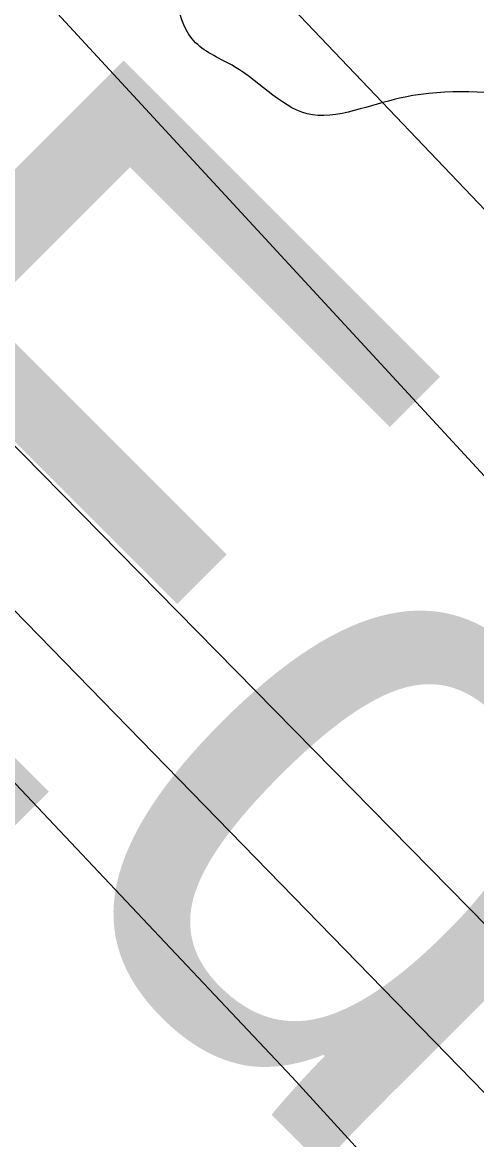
# Model space of a CAD drawing. Extents: x 3329332 to 3367211, y 631066 to 656469.
# Drawn here: x 3350276.4 to 3350335.2, y 642269.7 to 642414.4 of the extents above; entities that cross this region are included whole.
import ezdxf

# ---------------------------------------------------------------- set-up
doc = ezdxf.new("R2010")
doc.units = 0
for name, color, linetype in [('V-RIVR-EDGE', 7, 'Continuous'), ('V-RIVR-IDEN', 7, 'Continuous'), ('V-TOPO-DPTH', 7, 'Continuous'), ('V-TOPO-MINR', 7, 'Continuous'), ('V-TOPO-WATR', 7, 'Continuous')]:
    doc.layers.add(name, color=color, linetype=linetype)

msp = doc.modelspace()

# ---------------------------------------------------------------- linework, layer by layer
at = {"layer": 'V-RIVR-EDGE'}
msp.add_spline([(3351880.42, 640440.17), (3351876.56, 640444.83), (3351875.03, 640453.75), (3351871.17, 640463.46), (3351865.76, 640470.06), (3351847.23, 640503.46), (3351818.65, 640553.56), (3351810.16, 640569.09), (3351795.85, 640585.8), (3351792.76, 640587.75), (3351786.18, 640593.97), (3351758.32, 640620.8), (3351741.3, 640637.51), (3351732.8, 640648.78), (3351730.49, 640655.38), (3351728.17, 640658.88), (3351720.05, 640667.43), (3351711.55, 640681.02), (3351709.62, 640686.46), (3351709.64, 640692.27), (3351709.27, 640701.97), (3351709.29, 640708.17), (3351711.63, 640715.54), (3351715.92, 640722.89), (3351717.5, 640736.07), (3351718.73, 640762.05), (3351717.22, 640778.35), (3351714.53, 640790.37), (3351713.37, 640790.76), (3351699.41, 640791.96), (3351689.73, 640796.25), (3351681.22, 640805.97), (3351671.17, 640818.02), (3351661.91, 640838.2), (3351651.08, 640851.42), (3351642.96, 640859.58), (3351631.34, 640865.04), (3351621.66, 640871.65), (3351610.83, 640881.38), (3351596.9, 640895.37), (3351584.51, 640905.1), (3351577.55, 640911.71), (3351552.78, 640932.32), (3351530.73, 640953.71), (3351519.12, 640964.21), (3351513.32, 640971.98), (3351507.16, 640987.12), (3351502.9, 640991), (3351492.83, 640996.85), (3351483.55, 641008.11), (3351471.59, 641031.02), (3351466.18, 641038.02), (3351459.21, 641043.85), (3351454.56, 641046.97), (3351449.54, 641056.29), (3351444.54, 641069.48), (3351431.43, 641103.26), (3351426.44, 641123.05), (3351423.74, 641129.26), (3351417.17, 641135.48), (3351410.99, 641147.13), (3351408.29, 641152.56), (3351407.13, 641154.12), (3351401.31, 641154.13), (3351396.67, 641158.8), (3351396.29, 641162.29), (3351398.23, 641164.61), (3351403.29, 641168.48), (3351403.3, 641173.52), (3351399.46, 641188.65), (3351394.81, 641192.15), (3351390.17, 641195.65), (3351385.92, 641202.65), (3351374.34, 641223.62), (3351352.32, 641258.18), (3351324.49, 641295.48), (3351308.25, 641315.3), (3351293.94, 641329.3), (3351280.79, 641344.84), (3351262.62, 641366.99), (3351248.71, 641387.97), (3351231.7, 641409.34), (3351211.2, 641433.04), (3351185.66, 641452.89), (3351174.05, 641464.94), (3351148.52, 641492.15), (3351129.58, 641514.3), (3351119.52, 641526.73), (3351108.7, 641542.27), (3351088.97, 641561.32), (3351069.24, 641578.05), (3351042.55, 641607.59), (3351001.95, 641654.61), (3350991.13, 641669.76), (3350979.14, 641682.98), (3350968.7, 641697.74), (3350957.9, 641718.32), (3350945.94, 641745.11), (3350930.11, 641774.23), (3350917.74, 641788.22), (3350908.85, 641801.43), (3350900.74, 641814.64), (3350886.81, 641828.24), (3350867.48, 641850.4), (3350846.19, 641865.96), (3350833.81, 641880.34), (3350825.7, 641891.22), (3350823.78, 641901.31), (3350821.87, 641913.33), (3350814.53, 641925.76), (3350807.19, 641935.09), (3350774.28, 641956.11), (3350737.11, 641982.18), (3350728.22, 641990.74), (3350716.62, 642008.22), (3350699.61, 642028.04), (3350681.44, 642049.41), (3350672.55, 642061.45), (3350665.99, 642076.98), (3350661.76, 642090.95), (3350651.31, 642098.74), (3350621.11, 642117.43), (3350608.73, 642131.03), (3350602.16, 642140.35), (3350596.36, 642145.02), (3350579.69, 642150.49), (3350575.44, 642153.6), (3350553.39, 642176.15), (3350549.13, 642181.2), (3350546.44, 642189.35), (3350542.19, 642195.18), (3350532.13, 642204.9), (3350519.75, 642218.89), (3350511.24, 642226.28), (3350489.16, 642235.64), (3350466.31, 642247.72), (3350456.25, 642257.05), (3350446.2, 642269.49), (3350443.51, 642279.19), (3350448.18, 642287.71), (3350448.6, 642298.96), (3350443.19, 642308.28), (3350431.97, 642318.77), (3350419.19, 642325.4), (3350405.63, 642329.7), (3350394, 642331.67), (3350385.08, 642332.08), (3350382.37, 642334.8), (3350380.44, 642339.46), (3350380.07, 642346.82), (3350385.13, 642354.57), (3350386.7, 642361.93), (3350384.01, 642369.31), (3350373.59, 642391.44), (3350360.43, 642400.39), (3350342.6, 642404.7), (3350325.92, 642404.74), (3350320.1, 642403.2), (3350313.9, 642402.44), (3350303.83, 642408.67), (3350298.79, 642411.79), (3350296.48, 642416.84), (3350298.44, 642426.14), (3350307.02, 642442.79), (3350316.75, 642460.61), (3350320.25, 642463.7), (3350322.2, 642467.19), (3350321.45, 642477.27), (3350312.94, 642488.15), (3350302.1, 642494.38), (3350278.07, 642501.03), (3350262.19, 642505.73), (3350248.64, 642515.46), (3350230.85, 642536.44), (3350216.17, 642559.36)], degree=3, dxfattribs=at)
at = {"layer": 'V-TOPO-DPTH'}
for points in [[(3350618.53, 642093.94), (3350175.6, 642558.71), (3350162.28, 642571.76), (3350148.7, 642584.52), (3350134.71, 642596.85), (3350120.47, 642608.88), (3349361.32, 643078.02)], [(3349361.32, 643078.02), (3350120.47, 642608.88), (3350134.71, 642596.85), (3350148.7, 642584.52), (3350162.28, 642571.76), (3350175.6, 642558.71), (3350618.53, 642093.94)], [(3349352.91, 643048.8), (3350048.09, 642577.87), (3350074.83, 642556.17), (3350100.96, 642533.79), (3350126.19, 642510.39), (3350150.8, 642486.31), (3350622.83, 642005.88), (3350643.71, 641984.13), (3350664.24, 641962.05), (3350684.25, 641939.51), (3350703.91, 641916.64), (3350723.18, 641893.44), (3350742.27, 641870.09), (3350761.1, 641846.53), (3350779.75, 641822.83), (3350865.7, 641712.37), (3350927.37, 641633.48), (3351113.97, 641398.04), (3351260.01, 641215.87), (3351265.01, 641209.56), (3351269.96, 641203.19)], [(3349352.91, 643048.8), (3350048.09, 642577.87), (3350074.83, 642556.17), (3350100.96, 642533.79), (3350126.19, 642510.39), (3350150.8, 642486.31), (3350622.83, 642005.88), (3350643.71, 641984.13), (3350664.24, 641962.05), (3350684.25, 641939.51), (3350703.91, 641916.64), (3350723.18, 641893.44), (3350742.27, 641870.09), (3350761.1, 641846.53), (3350779.75, 641822.83), (3350865.7, 641712.37), (3350927.37, 641633.48), (3351113.97, 641398.04), (3351260.01, 641215.87), (3351265.01, 641209.56), (3351269.96, 641203.19)], [(3351189.47, 641201.7), (3350850.61, 641634.21), (3350824.56, 641666.49), (3350798.35, 641698.65), (3350771.25, 641731.66), (3350758.5, 641747.24), (3350745.78, 641762.84), (3350733.12, 641778.49), (3350720.49, 641794.16), (3350704.58, 641813.94), (3350699.92, 641819.73), (3350695.24, 641825.51), (3350690.55, 641831.28), (3350685.84, 641837.03), (3350527.64, 642030.05), (3350457.08, 642114.01), (3350385.18, 642196.79), (3350311.27, 642277.77), (3350236.02, 642357.56), (3350112.21, 642485.67), (3350097.57, 642500.19), (3350082.54, 642514.28), (3350066.94, 642527.72), (3349333.19, 643026.35)], [(3349333.19, 643026.35), (3350066.94, 642527.72), (3350082.54, 642514.28), (3350097.57, 642500.19), (3350112.21, 642485.67), (3350236.02, 642357.56), (3350311.27, 642277.77), (3350385.18, 642196.79), (3350457.08, 642114.01), (3350527.64, 642030.05), (3350685.84, 641837.03), (3350690.55, 641831.28), (3350695.24, 641825.51), (3350699.92, 641819.73), (3350704.58, 641813.94), (3350720.49, 641794.16), (3350733.12, 641778.49), (3350745.78, 641762.84), (3350758.5, 641747.24), (3350771.25, 641731.66), (3350798.35, 641698.65), (3350824.56, 641666.49), (3350850.61, 641634.21), (3351189.47, 641201.7)]]:
    msp.add_lwpolyline(points, dxfattribs=at)
at = {"layer": 'V-TOPO-MINR'}
for points in [[(3350757.65, 641898.68), (3350149.19, 642558.38), (3350142.66, 642564.79), (3350136, 642571.06), (3350129.14, 642577.11), (3349362.3, 643059.49)], [(3351269.96, 641203.19), (3351265.01, 641209.56), (3351260.01, 641215.87), (3351113.97, 641398.04), (3350927.37, 641633.48), (3350865.7, 641712.37), (3350779.75, 641822.83), (3350761.1, 641846.53), (3350742.27, 641870.09), (3350723.18, 641893.44), (3350703.91, 641916.64), (3350684.25, 641939.51), (3350664.24, 641962.05), (3350643.71, 641984.13), (3350622.83, 642005.88), (3350150.8, 642486.31), (3350126.19, 642510.39), (3350100.96, 642533.79), (3350074.83, 642556.17), (3350048.09, 642577.87), (3349352.91, 643048.8)], [(3351189.47, 641201.7), (3350850.61, 641634.21), (3350824.56, 641666.49), (3350798.35, 641698.65), (3350771.25, 641731.66), (3350758.5, 641747.24), (3350745.78, 641762.84), (3350733.12, 641778.49), (3350720.49, 641794.16), (3350704.58, 641813.94), (3350699.92, 641819.73), (3350695.24, 641825.51), (3350690.55, 641831.28), (3350685.84, 641837.03), (3350527.64, 642030.05), (3350457.08, 642114.01), (3350385.18, 642196.79), (3350311.27, 642277.77), (3350236.02, 642357.56), (3350112.21, 642485.67), (3350097.57, 642500.19), (3350082.54, 642514.28), (3350066.94, 642527.72), (3349333.19, 643026.35)], [(3351258.18, 641193.5), (3350873.49, 641654.12), (3350834.47, 641702.25), (3350795.69, 641750.57), (3350747.64, 641810.88), (3350733, 641829.14), (3350718.29, 641847.35), (3350703.48, 641865.47), (3350688.59, 641883.54), (3350618.93, 641967.58), (3350568.47, 642027), (3350517.07, 642085.58), (3350464.29, 642142.9), (3350410.57, 642199.39), (3350131.46, 642485.94), (3350111.85, 642505.26), (3350091.74, 642524.02), (3350070.88, 642541.94), (3350049.52, 642559.31), (3349371.33, 643017.74)]]:
    msp.add_lwpolyline(points, dxfattribs=at)
at = {"layer": 'V-TOPO-WATR'}
msp.add_lwpolyline([(3350618.53, 642093.94), (3350175.6, 642558.71), (3350162.28, 642571.76), (3350148.7, 642584.52), (3350134.71, 642596.85), (3350120.47, 642608.88), (3349361.32, 643078.02)], dxfattribs=at)

# ---------------------------------------------------------------- texts
at = {"layer": 'V-RIVR-IDEN'}
msp.add_text(' Edge', height=83, rotation=314.9781, dxfattribs=at).set_placement((3350202.54, 642379.06))

doc.saveas('drawing.dxf')
